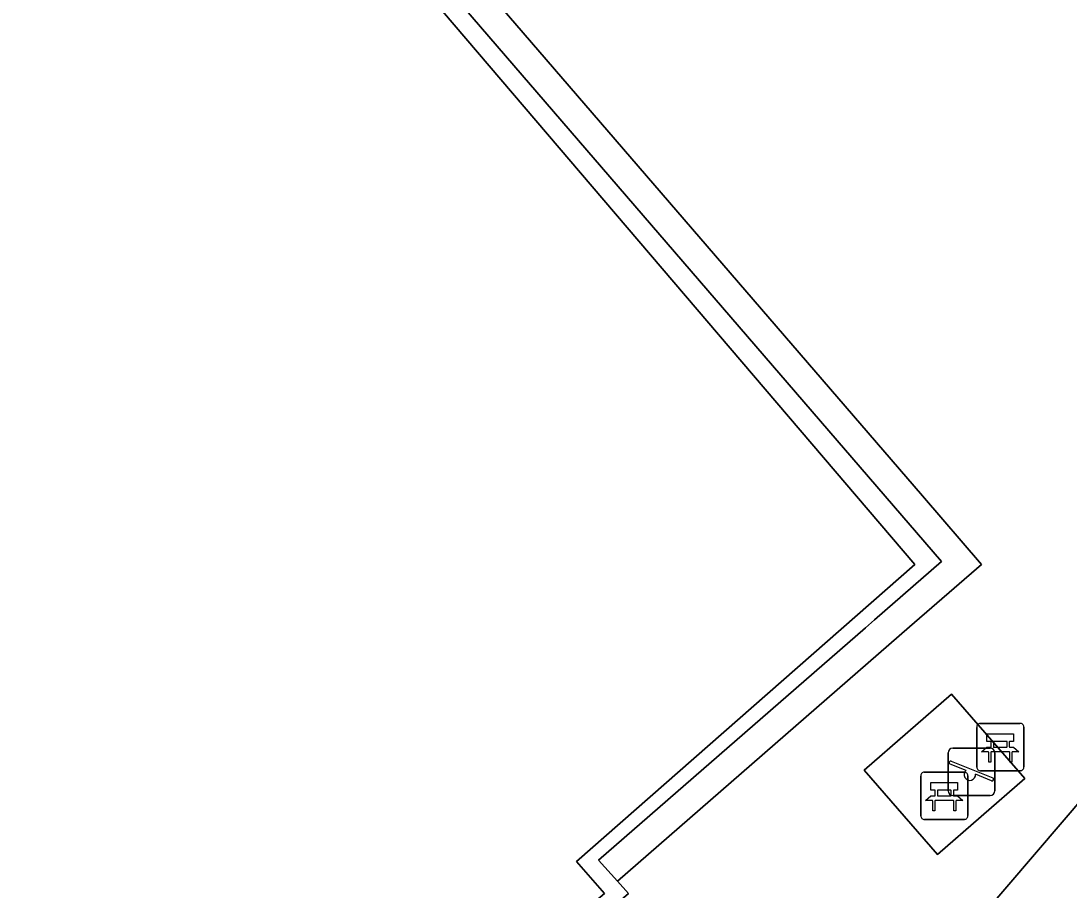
# Model space of a CAD drawing. Extents: x 159279 to 160377, y 384531 to 385888.
# Drawn here: x 159818.34 to 159840.53, y 384708.05 to 384726.45 of the extents above; entities that cross this region are included whole.
import ezdxf

# ---------------------------------------------------------------- set-up
doc = ezdxf.new("R2010")
doc.units = 0
for name, color, linetype in [('IMGEO_Bank', 7, 'Continuous'), ('IMGEO_Groenvoorziening', 7, 'Continuous'), ('IMGEO_Haag', 7, 'Continuous'), ('IMGEO_Speelvoorziening', 7, 'Continuous'), ('IMGEO_Terreindeel_gesloten', 7, 'Continuous'), ('IMGEO_Terreindeel_open', 7, 'Continuous'), ('IMGEO_Voetpad_halfverhard', 7, 'Continuous')]:
    doc.layers.add(name, color=color, linetype=linetype)

msp = doc.modelspace()

# ---------------------------------------------------------------- linework, layer by layer
at = {"layer": 'IMGEO_Bank'}
for p, q in [((159838.65, 384711.578), (159839.491, 384711.578)), ((159839.491, 384711.578), (159838.65, 384711.578)), ((159838.575, 384710.653), (159838.575, 384711.494)), ((159838.575, 384711.494), (159838.575, 384710.653)), ((159839.575, 384711.503), (159839.575, 384710.662)), ((159839.575, 384710.662), (159839.575, 384711.503)), ((159838.884, 384711.084), (159838.884, 384711.19)), ((159838.928, 384711.19), (159838.928, 384711.084)), ((159839.216, 384711.196), (159838.934, 384711.196)), ((159839.222, 384711.084), (159839.222, 384711.19)), ((159839.266, 384711.19), (159839.266, 384711.084)), ((159839.272, 384710.976), (159838.879, 384710.976)), ((159838.934, 384711.078), (159839.216, 384711.078)), ((159837.39, 384709.622), (159837.39, 384710.463)), ((159837.39, 384710.463), (159837.39, 384709.622)), ((159837.465, 384710.547), (159838.306, 384710.547)), ((159838.306, 384710.547), (159837.465, 384710.547)), ((159838.39, 384710.472), (159838.39, 384709.631)), ((159838.39, 384709.631), (159838.39, 384710.472)), ((159839.5, 384710.578), (159838.659, 384710.578)), ((159838.659, 384710.578), (159839.5, 384710.578)), ((159837.699, 384710.053), (159837.699, 384710.159)), ((159837.743, 384710.159), (159837.743, 384710.053)), ((159838.031, 384710.165), (159837.749, 384710.165)), ((159837.749, 384710.047), (159838.031, 384710.047)), ((159838.037, 384710.053), (159838.037, 384710.159)), ((159838.081, 384710.159), (159838.081, 384710.053)), ((159838.087, 384709.945), (159837.694, 384709.945)), ((159838.315, 384709.547), (159837.474, 384709.547)), ((159837.474, 384709.547), (159838.315, 384709.547))]:
    msp.add_line(p, q, dxfattribs=at)
for points in [[(159838.878, 384711.196), (159838.792, 384711.196), (159838.792, 384711.357), (159839.355, 384711.357), (159839.355, 384711.196), (159839.272, 384711.196)], [(159838.822, 384710.976), (159838.68, 384710.976), (159838.792, 384711.078), (159838.878, 384711.078)], [(159838.872, 384710.969), (159838.872, 384710.762), (159838.829, 384710.762), (159838.829, 384710.969)], [(159839.272, 384711.078), (159839.355, 384711.078), (159839.467, 384710.976), (159839.328, 384710.976)], [(159839.322, 384710.969), (159839.322, 384710.762), (159839.278, 384710.762), (159839.278, 384710.969)], [(159837.693, 384710.165), (159837.607, 384710.165), (159837.607, 384710.326), (159838.17, 384710.326), (159838.17, 384710.165), (159838.087, 384710.165)], [(159837.637, 384709.945), (159837.495, 384709.945), (159837.607, 384710.047), (159837.693, 384710.047)], [(159838.087, 384710.047), (159838.17, 384710.047), (159838.282, 384709.945), (159838.143, 384709.945)], [(159837.687, 384709.938), (159837.687, 384709.731), (159837.644, 384709.731), (159837.644, 384709.938)], [(159838.137, 384709.938), (159838.137, 384709.731), (159838.093, 384709.731), (159838.093, 384709.938)]]:
    msp.add_lwpolyline(points, dxfattribs=at)
for centre, radius, start, end in [((159838.653, 384711.5), 0.0779, 92.4484, 184.2845), ((159838.653, 384711.5), 0.0779, 92.4484, 184.2845), ((159839.497, 384711.5), 0.0779, 2.4484, 94.2845), ((159839.497, 384711.5), 0.0779, 2.4484, 94.2845), ((159838.877, 384711.189), 0.00671, 2.8957, 87.1043), ((159838.934, 384711.189), 0.00671, 92.8957, 177.1043), ((159839.216, 384711.189), 0.00671, 2.8957, 87.1043), ((159839.273, 384711.189), 0.00671, 92.8957, 177.1043), ((159838.822, 384710.969), 0.00671, 2.8957, 87.1043), ((159838.879, 384710.969), 0.00671, 92.8957, 177.1043), ((159838.877, 384711.085), 0.00671, 272.8957, 357.1043), ((159838.934, 384711.085), 0.00671, 182.8957, 267.1043), ((159839.216, 384711.085), 0.00671, 272.8957, 357.1043), ((159839.273, 384711.085), 0.00671, 182.8957, 267.1043), ((159839.271, 384710.969), 0.00671, 2.8957, 87.1043), ((159839.328, 384710.969), 0.00671, 92.8957, 177.1043), ((159839.497, 384710.656), 0.0779, 272.4484, 4.2845), ((159839.497, 384710.656), 0.0779, 272.4484, 4.2845), ((159837.468, 384710.469), 0.0779, 92.4484, 184.2845), ((159837.468, 384710.469), 0.0779, 92.4484, 184.2845), ((159838.312, 384710.469), 0.0779, 2.4484, 94.2845), ((159838.312, 384710.469), 0.0779, 2.4484, 94.2845), ((159838.653, 384710.656), 0.0779, 182.4484, 274.2845), ((159838.653, 384710.656), 0.0779, 182.4484, 274.2845), ((159837.692, 384710.158), 0.00671, 2.8957, 87.1043), ((159837.692, 384710.054), 0.00671, 272.8957, 357.1043), ((159837.749, 384710.158), 0.00671, 92.8957, 177.1043), ((159837.749, 384710.054), 0.00671, 182.8957, 267.1043), ((159838.031, 384710.158), 0.00671, 2.8957, 87.1043), ((159838.031, 384710.054), 0.00671, 272.8957, 357.1043), ((159838.088, 384710.158), 0.00671, 92.8957, 177.1043), ((159838.088, 384710.054), 0.00671, 182.8957, 267.1043), ((159837.637, 384709.938), 0.00671, 2.8957, 87.1043), ((159837.694, 384709.938), 0.00671, 92.8957, 177.1043), ((159838.086, 384709.938), 0.00671, 2.8957, 87.1043), ((159838.143, 384709.938), 0.00671, 92.8957, 177.1043), ((159837.468, 384709.625), 0.0779, 182.4484, 274.2845), ((159837.468, 384709.625), 0.0779, 182.4484, 274.2845), ((159838.312, 384709.625), 0.0779, 272.4484, 4.2845), ((159838.312, 384709.625), 0.0779, 272.4484, 4.2845)]:
    msp.add_arc(centre, radius, start, end, dxfattribs=at)
at = {"layer": 'IMGEO_Groenvoorziening'}
msp.add_lwpolyline([(159827.511, 384727.898), (159837.427, 384716.393), (159838.675, 384714.945), (159837.155, 384713.623), (159830.969, 384708.239), (159831.203, 384707.977), (159826.824, 384704.197), (159826.593, 384704.461), (159820.737, 384699.345), (159826.424, 384693.169), (159849.834, 384720.526), (159845.317, 384724.65), (159823.259, 384743.264)], dxfattribs=at)
for points in [[(159827.058, 384727.504), (159824.445, 384730.535), (159813.672, 384743.033), (159806.426, 384736.686), (159806.023, 384737.131), (159805.787, 384737.392), (159801.507, 384733.655), (159801.729, 384733.387), (159802.113, 384732.926), (159794.821, 384726.618), (159804.173, 384715.766), (159818.969, 384698.597), (159826.199, 384704.913), (159826.593, 384704.461), (159826.824, 384704.197), (159831.203, 384707.977), (159830.969, 384708.239), (159830.569, 384708.687), (159836.221, 384713.605), (159836.415, 384713.774), (159837.831, 384715.006)], [(159795.39, 384726.487), (159802.611, 384732.865), (159801.953, 384733.65), (159805.756, 384736.928), (159806.403, 384736.214), (159813.645, 384742.611), (159837.263, 384714.942), (159830.107, 384708.657), (159830.697, 384707.98), (159826.841, 384704.725), (159826.22, 384705.444), (159819.037, 384699.108)], [(159827.058, 384727.504), (159837.831, 384715.006), (159836.415, 384713.774), (159836.221, 384713.605), (159830.569, 384708.687), (159830.969, 384708.239), (159837.155, 384713.623), (159838.675, 384714.945), (159837.427, 384716.393), (159827.511, 384727.898)], [(159838.044, 384712.196), (159839.593, 384710.415), (159837.745, 384708.807), (159836.196, 384710.588)]]:
    msp.add_lwpolyline(points, close=True, dxfattribs=at)
at = {"layer": 'IMGEO_Haag'}
msp.add_lwpolyline([(159827.058, 384727.504), (159837.831, 384715.006), (159836.415, 384713.774), (159836.221, 384713.605), (159830.569, 384708.687), (159830.969, 384708.239), (159837.155, 384713.623), (159838.675, 384714.945), (159837.427, 384716.393), (159827.511, 384727.898)], close=True, dxfattribs=at)
at = {"layer": 'IMGEO_Speelvoorziening'}
for p, q in [((159837.969, 384710.155), (159837.969, 384710.955)), ((159837.969, 384710.955), (159837.969, 384710.155)), ((159838.069, 384711.055), (159838.859, 384711.055)), ((159838.859, 384711.055), (159838.069, 384711.055)), ((159838.959, 384710.955), (159838.959, 384710.155)), ((159838.959, 384710.155), (159838.959, 384710.955)), ((159838.352, 384710.583), (159838.013, 384710.72)), ((159838.038, 384710.78), (159838.914, 384710.427)), ((159838.89, 384710.367), (159838.55, 384710.504)), ((159838.859, 384710.055), (159838.069, 384710.055)), ((159838.069, 384710.055), (159838.859, 384710.055))]:
    msp.add_line(p, q, dxfattribs=at)
for centre, radius, start, end in [((159838.069, 384710.955), 0.1, 90, 180), ((159838.069, 384710.955), 0.1, 90, 180), ((159838.859, 384710.955), 0.1, 0, 90), ((159838.859, 384710.955), 0.1, 360, 90), ((159838.026, 384710.75), 0.0327, 68.078, 248.078), ((159838.431, 384710.493), 0.12, 130.9928, 5.1632), ((159838.902, 384710.397), 0.0327, 248.078, 68.078), ((159838.069, 384710.155), 0.1, 180, 270), ((159838.069, 384710.155), 0.1, 180, 270), ((159838.859, 384710.155), 0.1, 270, 0), ((159838.859, 384710.155), 0.1, 270, 0)]:
    msp.add_arc(centre, radius, start, end, dxfattribs=at)
at = {"layer": 'IMGEO_Terreindeel_gesloten'}
msp.add_lwpolyline([(159795.39, 384726.487), (159819.037, 384699.108), (159826.22, 384705.444), (159826.841, 384704.725), (159830.697, 384707.98), (159830.107, 384708.657), (159837.263, 384714.942), (159813.645, 384742.611), (159806.403, 384736.214), (159805.756, 384736.928), (159801.953, 384733.65), (159802.611, 384732.865)], close=True, dxfattribs=at)
at = {"layer": 'IMGEO_Terreindeel_open'}
msp.add_lwpolyline([(159838.044, 384712.196), (159836.196, 384710.588), (159837.745, 384708.807), (159839.593, 384710.415)], close=True, dxfattribs=at)
at = {"layer": 'IMGEO_Voetpad_halfverhard'}
msp.add_lwpolyline([(159862.142, 384675.417), (159862.06, 384675.496), (159861.434, 384676.096), (159842.315, 384697.861), (159841.741, 384698.514), (159838.571, 384702.123), (159852.296, 384718.633), (159849.834, 384720.526), (159826.424, 384693.169), (159820.737, 384699.345), (159819.398, 384698.175), (159818.969, 384698.597), (159804.173, 384715.766), (159794.821, 384726.618)], dxfattribs=at)

doc.saveas('drawing.dxf')
